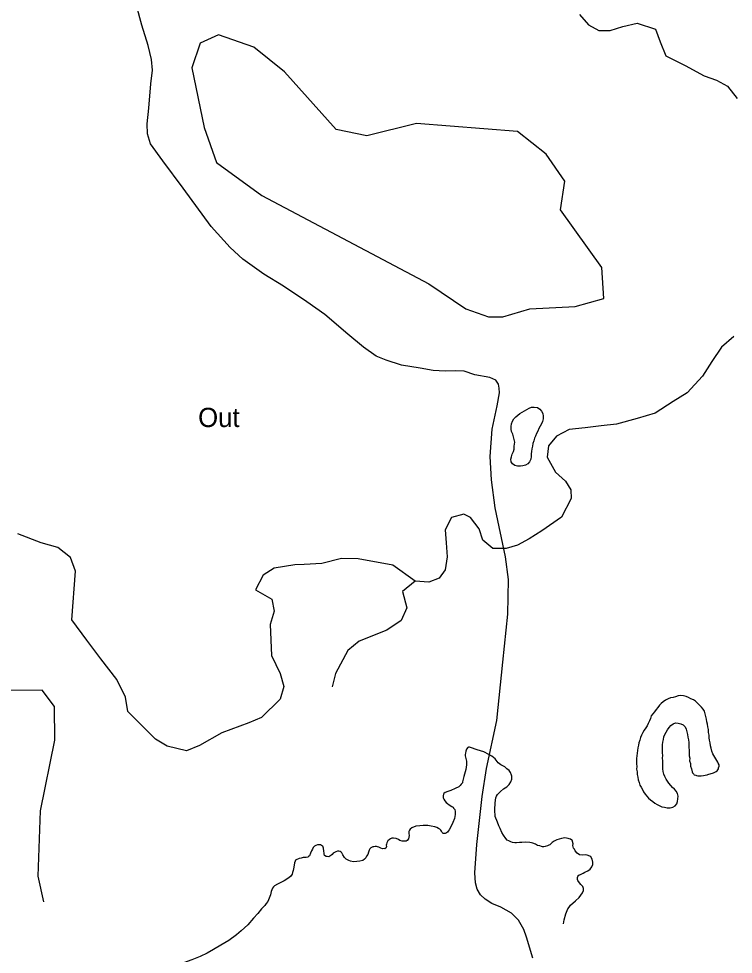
# Model space of a CAD drawing. Extents: x 2082433 to 2279600, y 546599 to 755198.
# Drawn here: x 2216545 to 2220933, y 588647 to 594391 of the extents above; entities that cross this region are included whole.
import ezdxf

# ---------------------------------------------------------------- set-up
doc = ezdxf.new("R2010")
doc.units = 0
for name, color, linetype in [('Exist Boundary Political Fire Districts', 7, 'Continuous'), ('Exist Hydrographic Creek Single Shore', 7, 'Continuous'), ('Exist Hydrographic Pond Under 1500 Sq Ft', 7, 'Continuous'), ('Exist Road Non-System Type 51', 7, 'Continuous')]:
    doc.layers.add(name, color=color, linetype=linetype)

msp = doc.modelspace()

# ---------------------------------------------------------------- linework, layer by layer
at = {"layer": 'Exist Hydrographic Creek Single Shore'}
for points in [[(2219989, 594417.8), (2220043.3, 594354.3), (2220106.8, 594318.1), (2220176.2, 594318.1), (2220254.8, 594342.3), (2220342.4, 594363.4), (2220455.6, 594327.1), (2220482.8, 594248.5), (2220519.1, 594163.9), (2220636.9, 594103.4), (2220754.7, 594040), (2220830.2, 594012.8), (2220896.6, 593976.5), (2220957, 593900.9)], [(2220935.9, 592440.9), (2220860.4, 592374.4), (2220800, 592286.7), (2220742.6, 592196), (2220648.9, 592093.3), (2220564.4, 592041.9), (2220452.6, 591969.3), (2220342.4, 591936.1), (2220215.5, 591902.8), (2220121.9, 591890.7), (2220022.2, 591878.6), (2219925.6, 591869.6), (2219847, 591827.2), (2219798.7, 591769.8), (2219789.6, 591700.3), (2219841, 591606.6), (2219901.4, 591552.2), (2219934.6, 591497.8), (2219937.6, 591446.4), (2219878.7, 591331.5), (2219757.9, 591246.9), (2219679.4, 591198.5), (2219606.9, 591159.2), (2219537.4, 591138), (2219455.9, 591138), (2219395.5, 591189.4), (2219371.3, 591258.9), (2219319.9, 591328.5), (2219277.7, 591349.6), (2219202.2, 591328.5), (2219162.9, 591252.9), (2219168.9, 591174.3), (2219175, 591086.6), (2219162.9, 591008.1), (2219126.6, 590956.7), (2219063.2, 590932.5), (2218978.6, 590938.5)], [(2216698.3, 588969.3), (2216664.3, 589127.5), (2216678.2, 589527.4), (2216766.2, 589961.8), (2216765.1, 590168.4), (2216689.3, 590268.4), (2216473.1, 590266.2), (2216339.2, 590334.5), (2216138.3, 590532.1), (2215878.3, 590688.2), (2215394.1, 590894.8), (2215018.3, 591125.5), (2214641.2, 591395.5), (2214490.2, 591552.7), (2214397.1, 591718.6), (2214388.1, 591853.3), (2214652.2, 592244.9)], [(2218978.6, 590938.5), (2218841.2, 591035.3), (2218629.8, 591074.6), (2218527.1, 591077.6), (2218406.3, 591047.3), (2218297.5, 591041.3), (2218240.1, 591038.3), (2218113.3, 591017.1), (2218046.8, 590974.8), (2217998.5, 590884.1), (2218098.2, 590826.7), (2218113.3, 590754.1), (2218089.1, 590672.5), (2218096.7, 590482.1), (2218151, 590370.2), (2218172.2, 590291.6), (2218151, 590213), (2218036.3, 590101.2), (2217957.7, 590067.9), (2217791.6, 590007.5), (2217655.7, 589928.9), (2217574.1, 589895.6), (2217456.3, 589925.9), (2217383.8, 589968.2), (2217214.7, 590137.5), (2217199.6, 590225.1), (2217148.2, 590334), (2217048.6, 590460.9), (2216964, 590575.8), (2216870.4, 590699.7), (2216893, 590999), (2216862.8, 591083.6), (2216784.3, 591144.1), (2216681.6, 591174.3), (2216539.6, 591228.7)], [(2218978.6, 590938.5), (2218901.6, 590875), (2218928.8, 590775.3), (2218892.6, 590696.7), (2218805, 590636.2), (2218635.8, 590569.7), (2218566.3, 590512.3), (2218490.8, 590370.2), (2218469.7, 590288.6)], [(2219566.6, 589705.1), (2219572.1, 589722.9), (2219572.1, 589741.2), (2219570.1, 589747.1), (2219563.9, 589763.1), (2219556.1, 589774.8), (2219541.8, 589786.7), (2219529.5, 589798.7), (2219505.5, 589810.4), (2219497.5, 589816.5), (2219489.5, 589822.2), (2219471, 589846.4), (2219461.2, 589856.1), (2219449.3, 589863.9), (2219431.5, 589873.9), (2219400.9, 589889.9), (2219359.1, 589903.5), (2219319.3, 589917.2), (2219313.1, 589919), (2219307.2, 589919), (2219303.1, 589917.2), (2219295.1, 589907.1), (2219290.8, 589895.1), (2219287.3, 589881.1), (2219287.1, 589873), (2219287.1, 589864.9), (2219293.7, 589833), (2219293.9, 589811.1), (2219289.8, 589781), (2219278.1, 589738.9), (2219270.1, 589706.8), (2219268.9, 589698.9), (2219262.5, 589691), (2219254.7, 589682.8), (2219246.5, 589674.7), (2219224.8, 589664.6), (2219198.5, 589652.3), (2219178.8, 589646.4), (2219163, 589640.3), (2219155.3, 589634.2), (2219152.8, 589630.1), (2219151.2, 589620.2), (2219151.4, 589608), (2219155.1, 589600.1), (2219161.4, 589590.2), (2219169.6, 589580.1), (2219177.2, 589572.5), (2219187.4, 589564.4), (2219203.6, 589554.7), (2219211.9, 589550.6), (2219215.5, 589544.8), (2219223.5, 589536.6), (2219225.8, 589524.5), (2219225.8, 589514.8), (2219225.8, 589504.7), (2219220.3, 589480.8), (2219210.2, 589456.8), (2219198.3, 589430.6), (2219188.5, 589410.5), (2219182.5, 589402.5), (2219178.6, 589396.6), (2219170.6, 589392.6), (2219162.6, 589388.5), (2219154.6, 589388.1), (2219150.3, 589388.3), (2219144.6, 589394.1), (2219142.5, 589400.1), (2219140.7, 589404), (2219136.6, 589410.3), (2219130.9, 589416), (2219122.4, 589420.1), (2219112.4, 589426.1), (2219100.3, 589430), (2219078.4, 589433.6), (2219056.6, 589437.7), (2219028.5, 589437.5), (2219008.2, 589435.3), (2218982.4, 589433.1), (2218958.4, 589423), (2218948.6, 589414.7), (2218944.7, 589408.8), (2218940.8, 589400.9), (2218940.6, 589394.8), (2218941, 589388.7), (2218942.8, 589376.7), (2218940.6, 589366.8), (2218937.3, 589356.8), (2218929.3, 589346.7), (2218923.1, 589342.8), (2218913.3, 589342.6), (2218899.1, 589342.7), (2218885, 589346.4), (2218877, 589352.5), (2218863.1, 589358.3), (2218846.9, 589360.3), (2218835, 589360.1), (2218827, 589356), (2218820.8, 589352.1), (2218811, 589343.8), (2218805.2, 589331.7)], [(2219890.2, 588833.4), (2219893.6, 588859.7), (2219903.5, 588895.5), (2219917.4, 588925.8), (2219925.4, 588937.6), (2219933.4, 588949.8), (2219963.4, 588976.1), (2219985.3, 588995.9), (2219996.6, 589010.4), (2220007, 589024.3), (2220008.9, 589028.4), (2220012.8, 589038.4), (2220012.6, 589044.5), (2220012.6, 589052.2), (2220010.5, 589058.2), (2220008.5, 589064.1), (2219996.6, 589076.1), (2219982.4, 589094), (2219978.3, 589099.9), (2219976.5, 589105.9), (2219976.1, 589112), (2219976.3, 589118.1), (2219978.1, 589123.9), (2219982.2, 589130.2), (2219986.1, 589134.1), (2219989.8, 589135.9), (2219997.8, 589140), (2220009.9, 589146.3), (2220022, 589152.2), (2220039.9, 589160.4), (2220053.8, 589170.5), (2220063.4, 589184.5), (2220069.6, 589198.5), (2220069.4, 589212.7), (2220065.3, 589230.8), (2220057.3, 589244.6), (2220050.9, 589250.4), (2220035.1, 589256.4), (2220023, 589258.3), (2220004.8, 589256.1), (2219987.4, 589258), (2219974.8, 589268), (2219961.1, 589281.8), (2219956.8, 589291.7), (2219950.9, 589299.5), (2219948.8, 589307.6), (2219946.8, 589315.6), (2219948.8, 589325.8), (2219946.3, 589339.6), (2219944.5, 589345.5), (2219940.6, 589347.7), (2219932.6, 589353.4), (2219924.4, 589355.5), (2219918.9, 589357.5), (2219898.6, 589361.4), (2219888.5, 589359.3), (2219878.7, 589359.1), (2219862.7, 589355), (2219848.5, 589349.1), (2219832.3, 589341), (2219820.9, 589333), (2219806.9, 589318.8), (2219800.6, 589316.6), (2219792.8, 589312.5), (2219776.8, 589308.4), (2219768.8, 589306.4), (2219760.8, 589306.4), (2219754.6, 589308.5), (2219744.8, 589312.4), (2219730.8, 589316.2), (2219718.5, 589324), (2219702.5, 589330.1), (2219692.7, 589332), (2219682.9, 589333.9), (2219656.8, 589335.8), (2219634.7, 589333.5), (2219619.1, 589333.4), (2219600.8, 589331.3), (2219590.6, 589331.2), (2219576.8, 589333.3), (2219567, 589337.2), (2219554.7, 589343.1), (2219544.7, 589347.1), (2219536.4, 589358.9), (2219522.5, 589378.8), (2219510.6, 589394.8), (2219500.6, 589418.6), (2219492.2, 589436.5), (2219484.2, 589458.4), (2219469.8, 589494.2), (2219467.6, 589534.3), (2219471.2, 589576.4), (2219475.1, 589608.2), (2219479, 589618.6), (2219485, 589628.2), (2219502.8, 589646.6), (2219520.9, 589662.5), (2219542.8, 589674.6), (2219556.1, 589688.8), (2219566.6, 589705.1)], [(2218805.2, 589331.7), (2218803.4, 589323.9), (2218801.1, 589317.7), (2218803.4, 589308.1), (2218801.3, 589303.9), (2218799.5, 589299.7), (2218793.7, 589295.7), (2218787.8, 589295.9), (2218777.6, 589295.7), (2218769.3, 589299.8), (2218755.4, 589305.6), (2218747.6, 589307.6), (2218741.1, 589309.4), (2218733.5, 589309.3), (2218725.5, 589307.3), (2218719.5, 589307.3), (2218711.1, 589303.3), (2218707.4, 589301.1), (2218701.3, 589295.1), (2218695.7, 589287), (2218691.6, 589275.1), (2218687.7, 589259), (2218679.5, 589248.9), (2218675.8, 589238.9), (2218668.1, 589231.2), (2218657.8, 589223), (2218640.2, 589218.8), (2218620.3, 589216.5), (2218600, 589214.7), (2218582.3, 589218.5), (2218571.9, 589222.2), (2218564.1, 589226.2), (2218556.1, 589232.2), (2218545.8, 589242.3), (2218535.8, 589258), (2218531.9, 589265.9), (2218529.6, 589269.9), (2218523.9, 589274), (2218517.7, 589277.8), (2218509.5, 589279.8), (2218501.6, 589279.8), (2218491.9, 589275.6), (2218483.9, 589271.5), (2218475.7, 589267.5), (2218469.8, 589259.5), (2218459.9, 589251.7), (2218453.6, 589249.4), (2218449.9, 589245.5), (2218438, 589247.3), (2218432, 589247.4), (2218422, 589253.3), (2218419.7, 589263.4), (2218419.9, 589269), (2218418.1, 589281.1), (2218415.6, 589299.3), (2218413.6, 589305.3), (2218411.5, 589311.2), (2218403.7, 589315.3), (2218397.6, 589319), (2218389.6, 589319), (2218379.7, 589318.9), (2218369.7, 589314.7), (2218361.3, 589310.7), (2218353.7, 589303), (2218347.8, 589292.9), (2218341.8, 589282.8), (2218336.1, 589268.7), (2218329.9, 589252.6), (2218323.8, 589248.6), (2218320.3, 589242.7), (2218310, 589240.6), (2218291.8, 589240.5), (2218279.9, 589238.2), (2218267.8, 589234.4), (2218248.1, 589228), (2218244, 589224.2), (2218242.6, 589220), (2218238.5, 589208), (2218236, 589194.2), (2218232.3, 589172), (2218230.3, 589162.2), (2218226.6, 589150.2), (2218222.9, 589140.2), (2218212.8, 589123.9), (2218196.8, 589111.7), (2218174.9, 589097.6), (2218145.4, 589083.4), (2218133.3, 589077.5), (2218115, 589067.3), (2218109.3, 589061.2), (2218103.3, 589053.2), (2218095.3, 589033.3), (2218089.8, 589013.1), (2218082, 588991.1), (2218077.7, 588981.2), (2218074, 588970.8), (2218064, 588959), (2218056, 588946.8), (2218036.5, 588926.7), (2218012.5, 588898.6)], [(2218012.5, 588898.6), (2217986.7, 588868.5), (2217951.2, 588828.4), (2217911, 588791.9), (2217881.7, 588765.9), (2217835.5, 588731.5), (2217786.3, 588703.3), (2217740.2, 588677), (2217702.1, 588654.7), (2217658.8, 588634.5), (2217608.5, 588614.1), (2217556.9, 588593.9), (2217493.1, 588571.1), (2217441.2, 588550.9), (2217403.1, 588536.8), (2217379.3, 588528.6), (2217341.4, 588520.2), (2217293.6, 588511.9)]]:
    msp.add_lwpolyline(points, dxfattribs=at)
at = {"layer": 'Exist Hydrographic Pond Under 1500 Sq Ft'}
msp.add_lwpolyline([(2218177.3, 594064.2), (2217987.5, 594215.9), (2217772.5, 594291.7), (2217658.6, 594241.2), (2217608, 594089.5), (2217683.9, 593723), (2217759.8, 593508.2), (2218038.1, 593306), (2219062.9, 592762.6), (2219290.6, 592610.9), (2219429.8, 592560.4), (2219518.3, 592560.4), (2219682.8, 592610.9), (2219961.1, 592623.5), (2220138.2, 592674.1), (2220125.6, 592863.7), (2219872.5, 593217.5), (2219897.8, 593394.4), (2219784, 593558.7), (2219606.9, 593697.7), (2218987, 593748.3), (2218683.3, 593672.5), (2218493.6, 593710.4)], close=True, dxfattribs=at)
for points in [[(2219730.8, 592003.2), (2219744.4, 591993.1), (2219754.6, 591981), (2219762.6, 591967.2), (2219765.1, 591951.4), (2219764.9, 591935.2), (2219761, 591919.2), (2219755, 591903.4), (2219747, 591889.2), (2219739.2, 591875), (2219731.9, 591859.1), (2219723.5, 591844.9), (2219717.5, 591829.2), (2219711.8, 591815.1), (2219707.9, 591799), (2219702.1, 591782.9), (2219699.9, 591767), (2219696.4, 591750.9), (2219694.1, 591735), (2219692.3, 591719.1), (2219690.6, 591703.1), (2219688.8, 591686.8), (2219681, 591670.9), (2219670.8, 591658.6), (2219656.8, 591650.6), (2219641.2, 591646.5), (2219625.2, 591644.5), (2219606.8, 591644.4), (2219591, 591648.4), (2219576.8, 591658.2), (2219569.1, 591669.9), (2219566.6, 591686.1), (2219570.5, 591702.1), (2219574.6, 591718.2), (2219582.2, 591734.1), (2219586.3, 591748), (2219587.9, 591766), (2219592, 591792.2)], [(2219592, 591792.2), (2219587.7, 591808.3), (2219582, 591824.1), (2219577.9, 591840.1), (2219571.5, 591856.1), (2219567.8, 591872.1), (2219569.3, 591888.1), (2219571.5, 591904), (2219577, 591919.7), (2219585, 591934), (2219596.7, 591946), (2219608.6, 591956.3), (2219622.6, 591966.4), (2219636.7, 591976.4), (2219650.7, 591984.5), (2219664.4, 591992.5), (2219678.5, 592000.5), (2219694.3, 592006.7), (2219710.5, 592006.7), (2219730.8, 592003.2)], [(2220811.1, 589761.4), (2220827.3, 589769.5), (2220833.4, 589773.4), (2220837.1, 589779.4), (2220841, 589785.7), (2220842.8, 589791.5), (2220845.1, 589801.7), (2220845.1, 589809.8), (2220840.8, 589819.8), (2220838.7, 589825.8), (2220824.6, 589847.4), (2220806.5, 589877.3), (2220800.2, 589895.3), (2220796.5, 589913.3), (2220792.4, 589927.3), (2220790.3, 589945), (2220786, 589961), (2220783.8, 589977.2), (2220783.8, 589993), (2220781.3, 590009.2), (2220779.7, 590026.9), (2220777.2, 590043.1), (2220775.2, 590059.2), (2220771.1, 590074.8), (2220769, 590090.9), (2220764.9, 590107), (2220760.8, 590123), (2220754.9, 590138.9), (2220746.7, 590152.8), (2220736.8, 590164.8), (2220724.7, 590176.8), (2220712.6, 590188.7), (2220700.1, 590200.3), (2220688.4, 590208.6), (2220672.6, 590216.2), (2220658.3, 590224.1), (2220642.3, 590230.2), (2220626.3, 590233.8), (2220609.9, 590235.8), (2220594.3, 590233.7), (2220578.5, 590227.6), (2220562.5, 590223.5), (2220546.3, 590221.5), (2220532.2, 590215.5), (2220516.4, 590207.4), (2220502.9, 590197.3), (2220490.6, 590187), (2220478.7, 590177), (2220468.6, 590163.1), (2220459, 590150.8), (2220448.9, 590136.8), (2220439.1, 590122.9), (2220428.8, 590110.7), (2220423.3, 590094.5), (2220417.6, 590080.7), (2220409.4, 590064.5), (2220403.6, 590050.4), (2220395.8, 590036.6), (2220385.8, 590022.3), (2220378, 590008.5), (2220370, 589992.2), (2220363.8, 589978.1), (2220358.3, 589962.4), (2220352.1, 589946.2), (2220350.5, 589930.3), (2220346.4, 589914.2), (2220344.8, 589898.3), (2220342.7, 589881.9), (2220341.1, 589866), (2220338.8, 589850.1), (2220339.2, 589832.2), (2220339, 589816), (2220339.4, 589800.2), (2220339.2, 589784.3), (2220341.7, 589768.2), (2220341.7, 589750.3), (2220345.8, 589734.3), (2220347.8, 589718.2), (2220354.2, 589702.2), (2220358.3, 589686.2), (2220366.1, 589672.4), (2220374.5, 589658.6), (2220382.3, 589644.4), (2220392.3, 589630.8), (2220402.6, 589618.7), (2220412.6, 589606.6), (2220424.5, 589594.7), (2220438.7, 589584.8), (2220450.6, 589574.9), (2220465.1, 589567.1), (2220480.7, 589559.4), (2220494.7, 589553.3), (2220511.1, 589549.6), (2220526.8, 589545.6), (2220544.9, 589545.7), (2220560.7, 589549.8), (2220574.8, 589557.8), (2220585.1, 589570.1), (2220590.6, 589585.8), (2220592.9, 589602.1)], [(2220592.9, 589602.1), (2220594.3, 589618.1), (2220590.6, 589634.1), (2220582.2, 589647.9), (2220572.2, 589661.6), (2220560.3, 589671.9), (2220548.2, 589683.5), (2220537.7, 589697.6), (2220527.9, 589709.6), (2220520.1, 589723.4), (2220511.7, 589739.3), (2220505.3, 589753.2), (2220501.2, 589769.2), (2220499.4, 589785.4), (2220499.4, 589801.1), (2220499, 589819.5), (2220499.2, 589835.2), (2220498.8, 589851.1), (2220499, 589867.3), (2220498.6, 589883.2), (2220498.6, 589901.1), (2220498.3, 589917.3), (2220498.3, 589933.1), (2220500.2, 589949), (2220504.1, 589965.1), (2220505.9, 589981.4), (2220512.1, 589997.1), (2220519.9, 590011.4), (2220527.7, 590025.2), (2220539.6, 590039.6), (2220549.6, 590051.5), (2220563.6, 590061.6), (2220577.3, 590067.6), (2220593.3, 590066), (2220611.3, 590062.1), (2220625.1, 590055.9), (2220637.6, 590044.3), (2220643.3, 590030), (2220647.6, 590012.4), (2220652.1, 589996.3), (2220653.8, 589980.2), (2220658.3, 589964.1), (2220660.3, 589948.4), (2220660.1, 589932.2), (2220660.5, 589916.3), (2220662.6, 589900.2), (2220662.6, 589882.4), (2220662.4, 589866.6), (2220664.9, 589850.4), (2220664.6, 589834.2), (2220669.4, 589818.5), (2220670.8, 589802.4), (2220675.5, 589786.3), (2220679.2, 589768.3), (2220681.3, 589762.3), (2220685.4, 589756.4), (2220689.7, 589752.6), (2220693.4, 589748.8), (2220703.6, 589746.8), (2220707.5, 589744.6), (2220715.3, 589742.6), (2220725.5, 589742.7), (2220735.8, 589742.8), (2220749.7, 589745.1), (2220759.4, 589746.9), (2220771.3, 589749.2), (2220775.4, 589751.4), (2220811.1, 589761.4)]]:
    msp.add_lwpolyline(points, dxfattribs=at)
at = {"layer": 'Exist Road Non-System Type 51'}
for points in [[(2218740, 592319.3), (2218661.6, 592375.6), (2218565.1, 592454), (2218424.3, 592575.6), (2218313.8, 592652), (2218171, 592748.5), (2218050.4, 592822.9), (2217921.7, 592914.4), (2217843.3, 592986.8), (2217726.7, 593115.5), (2217553.8, 593351.7), (2217429.2, 593518.5), (2217354.8, 593622.1), (2217334.7, 593684.4), (2217332.7, 593746.7), (2217342.7, 593841.2), (2217356.8, 593992), (2217366.9, 594075.4), (2217360.8, 594139.8), (2217338.7, 594226.2), (2217300.5, 594350.9), (2217242.2, 594573)], [(2219701, 588623.1), (2219662.8, 588751.8), (2219646.7, 588800), (2219614.5, 588857.3), (2219570.3, 588899.5), (2219506, 588935.7), (2219449.7, 588959.9), (2219409.5, 588986), (2219381.3, 589012.1), (2219359.2, 589046.3), (2219349.2, 589085.5), (2219345.1, 589147.8), (2219357.2, 589320.7), (2219391.4, 589615.3), (2219417.5, 589788.2), (2219479.8, 590082.7), (2219518, 590441.6), (2219548.2, 590736.1), (2219552.2, 590948.2), (2219534.1, 591086.9), (2219469.8, 591387.5), (2219447.7, 591559.4), (2219439.6, 591704.1), (2219451.7, 591872), (2219481.8, 592014.7), (2219497.9, 592095.2), (2219495.9, 592123.3), (2219491.9, 592147.4), (2219473.8, 592171.5), (2219437.6, 592187.6), (2219345.1, 592205.7), (2219280.8, 592226.8), (2219228.5, 592228.8), (2219164.2, 592226.8), (2219089.8, 592230.9), (2219009.4, 592244.9), (2218894.8, 592265), (2218800.3, 592295.2), (2218740, 592319.3)]]:
    msp.add_lwpolyline(points, dxfattribs=at)

# ---------------------------------------------------------------- texts
at = {"layer": 'Exist Boundary Political Fire Districts'}
msp.add_text('Out', height=118.11, dxfattribs=at).set_placement((2217646.5, 591884.2))

doc.saveas('drawing.dxf')
